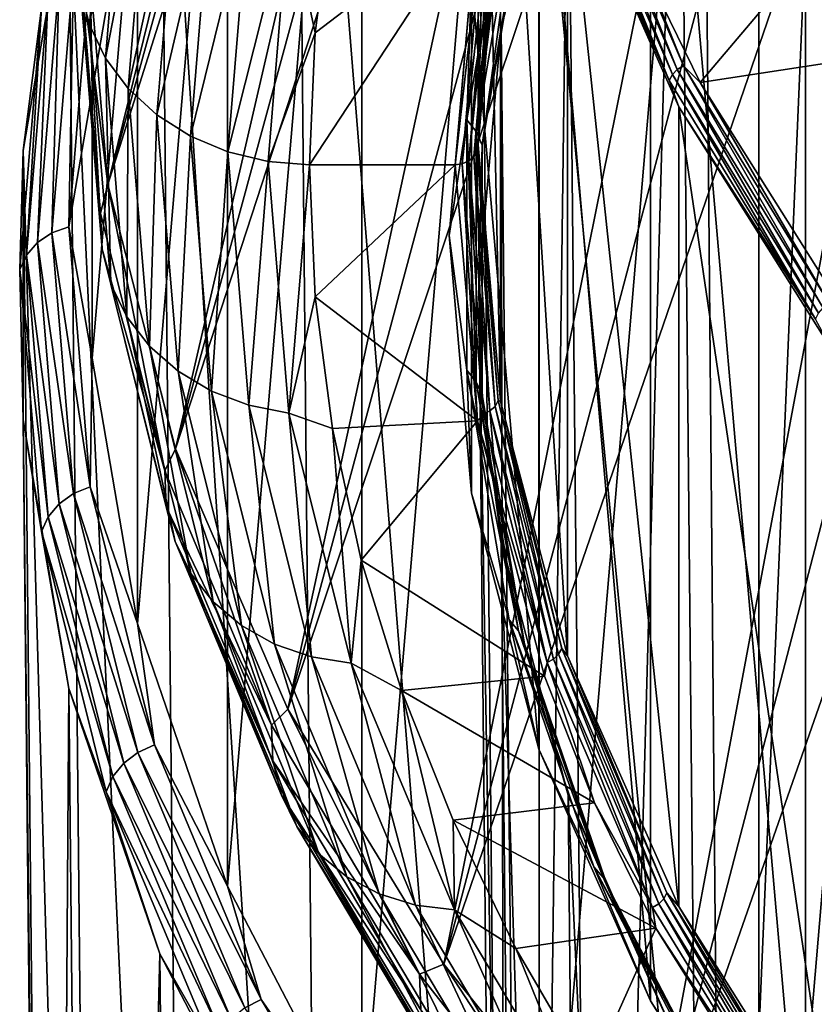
# Model space of a CAD drawing. Header units: metres. Extents: x -109 to 109, y -78 to 121.
# Tile 593 of 656: x -27.49 to -24.04, y -44.95 to -40.68. Entities that reach past the tile are written whole.
import ezdxf

# ---------------------------------------------------------------- set-up
doc = ezdxf.new("R2010")
doc.units = ezdxf.units.M
doc.layers.add('solid_508554_SW0001', color=7, linetype='CONTINUOUS')

msp = doc.modelspace()

# ---------------------------------------------------------------- linework, layer by layer
at = {"layer": 'solid_508554_SW0001'}
for points in [[(-22.576853, -41.994938, -72.732979), (-26.353453, -20.411568, -35.349487), (-26.350637, -20.309454, -35.408157)], [(-22.574038, -41.892826, -72.791649), (-26.350637, -20.309454, -35.408157), (-22.610001, -35.679939, -72.791649)], [(-22.576853, -41.994938, -72.732979), (-26.350637, -20.309454, -35.408157), (-22.574038, -41.892826, -72.791649)], [(-26.353453, -20.411568, -35.349487), (-22.575062, -42.096867, -72.67395), (-26.351662, -20.513498, -35.290455)], [(-22.576853, -41.994938, -72.732979), (-22.575062, -42.096867, -72.67395), (-26.353453, -20.411568, -35.349487)], [(-26.241007, -23.263319, -33.691666), (-26.351662, -20.513498, -35.290455), (-22.575062, -42.096867, -72.67395)], [(-25.667202, -26.440699, -39.501289), (-26.241007, -23.263319, -33.691666), (-22.575062, -42.096867, -72.67395)], [(-25.2925, -28.486786, -43.331696), (-25.667202, -26.440699, -39.501289), (-22.575062, -42.096867, -72.67395)], [(-25.096163, -29.549688, -45.350449), (-25.2925, -28.486786, -43.331696), (-22.575062, -42.096867, -72.67395)], [(-24.528063, -32.589108, -51.237652), (-25.096163, -29.549688, -45.350449), (-22.575062, -42.096867, -72.67395)], [(-24.35491, -33.504711, -53.04575), (-24.528063, -32.589108, -51.237652), (-22.575062, -42.096867, -72.67395)], [(-23.962873, -35.558865, -57.163509), (-24.35491, -33.504711, -53.04575), (-22.575062, -42.096867, -72.67395)], [(-25.210081, -33.690063, 18.179995), (-27.105703, -41.394638, 21.235275), (-27.203705, -40.241123, 23.233223)], [(-25.210081, -33.690063, 18.179995), (-25.138075, -34.239361, 17.228579), (-27.105703, -41.394638, 21.235275)], [(-25.138075, -34.239361, 17.228579), (-25.018217, -34.786568, 16.280788), (-27.105703, -41.394638, 21.235275)], [(-24.284567, -47.692059, 13.394929), (-24.284563, -35.446373, 34.60508), (-23.158434, -34.438587, 36.35062)], [(-23.15844, -48.699848, 11.649385), (-24.284567, -47.692059, 13.394929), (-23.158434, -34.438587, 36.35062)], [(-23.414797, -34.622757, 36.636864), (-24.553099, -35.641582, 34.872204), (-23.310324, -46.832047, 43.61158)], [(-25.018217, -34.786568, 16.280788), (-26.812405, -42.539845, 19.25172), (-27.105703, -41.394638, 21.235275)], [(-25.018217, -34.786568, 16.280788), (-24.850735, -35.330643, 15.338428), (-26.812405, -42.539845, 19.25172)], [(-24.850735, -35.330643, 15.338428), (-24.63595, -35.870544, 14.403291), (-26.812405, -42.539845, 19.25172)], [(-25.235685, -46.640144, 15.216901), (-25.235682, -36.498291, 32.783104), (-24.284563, -35.446373, 34.60508)], [(-24.284567, -47.692059, 13.394929), (-25.235685, -46.640144, 15.216901), (-24.284563, -35.446373, 34.60508)], [(-24.553099, -35.641582, 34.872204), (-25.514496, -36.705006, 33.0303), (-24.443541, -47.846325, 41.854801)], [(-24.553099, -35.641582, 34.872204), (-24.443541, -47.846325, 41.854801), (-23.310324, -46.832047, 43.61158)], [(-24.63595, -35.870544, 14.403291), (-26.325924, -43.668488, 17.296852), (-26.812405, -42.539845, 19.25172)], [(-24.63595, -35.870544, 14.403291), (-24.374268, -36.405247, 13.477158), (-26.325924, -43.668488, 17.296852)], [(-23.225332, -47.030678, 14.647583), (-23.225332, -36.20052, 33.405972), (-24.08087, -37.233242, 31.617239)], [(-24.374268, -36.405247, 13.477158), (-24.066187, -36.933735, 12.561791), (-26.325924, -43.668488, 17.296852)], [(-26.00494, -45.551682, 17.102173), (-26.004938, -37.586754, 30.897835), (-25.235682, -36.498291, 32.783104)], [(-25.235685, -46.640144, 15.216901), (-26.00494, -45.551682, 17.102173), (-25.235682, -36.498291, 32.783104)], [(-25.402964, -36.647469, 23.724722), (-25.5, -41.222809, 23.799999), (-25.5, -37.758709, 21.799999)], [(-25.402964, -36.647469, 23.724722), (-25.402964, -40.111572, 25.724722), (-25.5, -41.222809, 23.799999)], [(-25.514496, -36.705006, 33.0303), (-26.292059, -37.805367, 31.124424), (-25.40064, -48.904999, 40.021122)], [(-25.514496, -36.705006, 33.0303), (-25.40064, -48.904999, 40.021122), (-24.443541, -47.846325, 41.854801)], [(-24.066187, -36.933735, 12.561791), (-25.649763, -44.772438, 15.384755), (-26.325924, -43.668488, 17.296852)], [(-24.066187, -36.933735, 12.561791), (-23.712296, -37.454998, 11.658934), (-25.649763, -44.772438, 15.384755)], [(-24.08087, -45.997955, 16.436314), (-24.08087, -37.233242, 31.617239), (-24.753134, -38.29932, 29.770742)], [(-23.225332, -47.030678, 14.647583), (-24.08087, -37.233242, 31.617239), (-24.08087, -45.997955, 16.436314)], [(-23.712296, -37.454998, 11.658934), (-23.313267, -37.968048, 10.770304), (-25.649763, -44.772438, 15.384755)], [(-24.512671, -50.453339, 36.713486), (-24.628601, -38.527149, 29.863783), (-23.959721, -37.466442, 31.700979)], [(-23.846941, -49.397625, 38.542034), (-24.512671, -50.453339, 36.713486), (-23.959721, -37.466442, 31.700979)], [(-26.586786, -44.434517, 19.037157), (-26.586784, -38.703918, 28.962849), (-26.004938, -37.586754, 30.897835)], [(-26.00494, -45.551682, 17.102173), (-26.586786, -44.434517, 19.037157), (-26.004938, -37.586754, 30.897835)], [(-25.5, -37.758709, 21.799999), (-25.5, -41.222809, 23.799999), (-25.402964, -42.334049, 21.875278)], [(-25.402964, -38.869946, 19.875278), (-25.5, -37.758709, 21.799999), (-25.402964, -42.334049, 21.875278)], [(-26.292059, -37.805367, 31.124424), (-26.880186, -38.934731, 29.168304), (-26.174732, -50.000446, 38.123753)], [(-26.292059, -37.805367, 31.124424), (-26.174732, -50.000446, 38.123753), (-25.40064, -48.904999, 40.021122)], [(-23.313267, -37.968048, 10.770304), (-24.788795, -45.843739, 13.529207), (-25.649763, -44.772438, 15.384755)], [(-23.313267, -37.968048, 10.770304), (-22.869862, -38.471909, 9.897593), (-24.788795, -45.843739, 13.529207)], [(-24.753134, -44.931877, 18.282812), (-24.753134, -38.29932, 29.770742), (-25.237007, -39.390629, 27.880535)], [(-24.08087, -45.997955, 16.436314), (-24.753134, -38.29932, 29.770742), (-24.753134, -44.931877, 18.282812)], [(-22.869862, -38.471909, 9.897593), (-22.382919, -38.965618, 9.042463), (-24.788795, -45.843739, 13.529207)], [(-24.991844, -51.534046, 34.841648), (-25.110041, -39.612968, 27.983089), (-24.628601, -38.527149, 29.863783)], [(-24.512671, -50.453339, 36.713486), (-24.991844, -51.534046, 34.841648), (-24.628601, -38.527149, 29.863783)], [(-26.97703, -43.2967, 21.007914), (-26.97703, -39.841732, 26.992094), (-26.586784, -38.703918, 28.962849)], [(-26.586786, -44.434517, 19.037157), (-26.97703, -43.2967, 21.007914), (-26.586784, -38.703918, 28.962849)], [(-25.402964, -38.869946, 19.875278), (-25.402964, -42.334049, 21.875278), (-25.112595, -43.436832, 19.965199)], [(-25.112595, -39.972729, 17.965202), (-25.402964, -38.869946, 19.875278), (-25.112595, -43.436832, 19.965199)], [(-26.880186, -38.934731, 29.168304), (-27.274643, -40.084965, 27.176039), (-26.760235, -51.124771, 36.176361)], [(-26.880186, -38.934731, 29.168304), (-26.760235, -51.124771, 36.176361), (-26.174732, -50.000446, 38.123753)], [(-22.382919, -38.965618, 9.042463), (-23.749224, -46.874672, 11.743577), (-24.788795, -45.843739, 13.529207)], [(-25.237007, -43.840565, 20.173019), (-25.237007, -39.390629, 27.880535), (-25.528811, -40.498871, 25.961008)], [(-24.753134, -44.931877, 18.282812), (-25.237007, -39.390629, 27.880535), (-25.237007, -43.840565, 20.173019)], [(-27.092314, -39.5811, 25.444384), (-27.223644, -40.550766, 23.411995), (-27.185165, -40.703568, 23.500216)], [(-27.092314, -39.5811, 25.444384), (-27.185165, -40.703568, 23.500216), (-27.022966, -39.728291, 25.52273)], [(-25.280813, -52.631519, 32.940769), (-25.400379, -40.715637, 26.073214), (-25.110041, -39.612968, 27.983089)], [(-25.299946, -40.145473, 26.918982), (-25.110041, -39.612968, 27.983089), (-25.400379, -40.715637, 26.073214)], [(-24.991844, -51.534046, 34.841648), (-25.280813, -52.631519, 32.940769), (-25.110041, -39.612968, 27.983089)], [(-27.022966, -39.728291, 25.52273), (-27.185165, -40.703568, 23.500216), (-27.11558, -40.847881, 23.583536)], [(-27.022966, -39.728291, 25.52273), (-27.11558, -40.847881, 23.583536), (-26.924883, -39.86348, 25.591396)], [(-23.495256, -39.721214, 18.20084), (-24.800812, -40.414356, 17.000284), (-24.537683, -40.953186, 16.067001)], [(-23.054834, -40.725674, 16.461063), (-23.495256, -39.721214, 18.20084), (-24.537683, -40.953186, 16.067001)], [(-27.181974, -40.45192, 25.95573), (-26.97703, -39.841732, 26.992094), (-27.172859, -40.992001, 24.999769)], [(-27.172859, -42.146431, 23.000237), (-27.172859, -40.992001, 24.999769), (-26.97703, -39.841732, 26.992094)], [(-26.97703, -43.2967, 21.007914), (-27.172859, -42.146431, 23.000237), (-26.97703, -39.841732, 26.992094)], [(-25.092527, -39.839886, 18.033417), (-25.114365, -39.860928, 18.041241), (-24.658689, -40.918095, 16.210175)], [(-25.065014, -39.825233, 18.030405), (-25.092527, -39.839886, 18.033417), (-24.637249, -40.896133, 16.203943)], [(-24.637249, -40.896133, 16.203943), (-25.092527, -39.839886, 18.033417), (-24.658689, -40.918095, 16.210175)], [(-24.610235, -40.880322, 16.202936), (-25.016571, -39.870468, 17.942322), (-25.065014, -39.825233, 18.030405)], [(-24.610235, -40.880322, 16.202936), (-25.065014, -39.825233, 18.030405), (-24.637249, -40.896133, 16.203943)], [(-26.924883, -39.86348, 25.591396), (-27.11558, -40.847881, 23.583536), (-27.01716, -40.979008, 23.659241)], [(-26.924883, -39.86348, 25.591396), (-27.01716, -40.979008, 23.659241), (-26.80126, -39.982258, 25.648144)], [(-25.114365, -39.860928, 18.041241), (-25.128382, -39.886292, 18.05311), (-24.672453, -40.94405, 16.221022)], [(-24.658689, -40.918095, 16.210175), (-25.114365, -39.860928, 18.041241), (-24.672453, -40.94405, 16.221022)], [(-24.610235, -40.880322, 16.202936), (-24.800812, -40.414356, 17.000284), (-25.016571, -39.870468, 17.942322)], [(-24.672453, -40.94405, 16.221022), (-25.128382, -39.886292, 18.05311), (-25.112595, -39.972729, 17.965202)], [(-26.80126, -39.982258, 25.648144), (-27.01716, -40.979008, 23.659241), (-26.893112, -41.092667, 23.724861)], [(-26.80126, -39.982258, 25.648144), (-26.893112, -41.092667, 23.724861), (-26.65613, -40.080753, 25.691126)], [(-25.112595, -39.972729, 17.965202), (-25.112595, -43.436832, 19.965199), (-24.631102, -44.522766, 18.084309)], [(-24.631104, -41.058662, 16.084312), (-25.112595, -39.972729, 17.965202), (-24.631102, -44.522766, 18.084309)], [(-24.672453, -40.94405, 16.221022), (-25.112595, -39.972729, 17.965202), (-24.631104, -41.058662, 16.084312)], [(-25.365847, -40.032497, 26.863499), (-25.549934, -41.113934, 24.990393), (-25.528811, -40.498871, 25.961008)], [(-25.509211, -41.165726, 25.018295), (-25.549934, -41.113934, 24.990393), (-25.365847, -40.032497, 26.863499)], [(-25.325417, -40.08601, 26.888416), (-25.509211, -41.165726, 25.018295), (-25.365847, -40.032497, 26.863499)], [(-27.274643, -40.084965, 27.176039), (-27.472584, -41.247784, 25.16198), (-27.152929, -52.269871, 34.192993)], [(-27.393822, -40.628651, 26.078037), (-27.472584, -41.247784, 25.16198), (-27.274643, -40.084965, 27.176039)], [(-27.274643, -40.084965, 27.176039), (-27.152929, -52.269871, 34.192993), (-26.760235, -51.124771, 36.176361)], [(-26.65613, -40.080753, 25.691126), (-26.893112, -41.092667, 23.724861), (-26.747486, -41.18515, 23.778257)], [(-26.65613, -40.080753, 25.691126), (-26.747486, -41.18515, 23.778257), (-26.494225, -40.155754, 25.718935)], [(-25.483557, -41.224102, 25.050743), (-25.509211, -41.165726, 25.018295), (-25.325417, -40.08601, 26.888416)], [(-25.299946, -40.145473, 26.918982), (-25.483557, -41.224102, 25.050743), (-25.325417, -40.08601, 26.888416)], [(-25.504894, -41.249573, 23.815451), (-25.5, -41.222809, 23.799999), (-25.402964, -40.111572, 25.724722)], [(-25.504894, -41.249573, 23.815451), (-25.402964, -40.111572, 25.724722), (-25.413013, -40.168087, 25.688635)], [(-26.494225, -40.155754, 25.718935), (-26.747486, -41.18515, 23.778257), (-26.585026, -41.253441, 23.817686)], [(-26.494225, -40.155754, 25.718935), (-26.585026, -41.253441, 23.817686), (-26.320826, -40.204815, 25.730669)], [(-26.320826, -40.204815, 25.730669), (-26.206429, -40.737698, 24.840237), (-26.131577, -40.1665, 25.82958)], [(-25.503635, -40.199837, 25.771839), (-26.131577, -40.1665, 25.82958), (-26.206429, -40.737698, 24.840237)], [(-25.413013, -40.168087, 25.688635), (-25.427183, -40.19165, 25.70363), (-25.519117, -41.273735, 23.829401)], [(-25.504894, -41.249573, 23.815451), (-25.413013, -40.168087, 25.688635), (-25.519117, -41.273735, 23.829401)], [(-25.299946, -40.145473, 26.918982), (-25.400379, -40.715637, 26.073214), (-25.483557, -41.224102, 25.050743)], [(-26.320826, -40.204815, 25.730669), (-26.585026, -41.253441, 23.817686), (-26.411034, -41.295319, 23.841864)], [(-26.320826, -40.204815, 25.730669), (-26.411034, -41.295319, 23.841864), (-26.206429, -40.737698, 24.840237)], [(-25.503635, -40.199837, 25.771839), (-26.206429, -40.737698, 24.840237), (-26.231361, -41.30941, 23.85)], [(-25.6, -41.30941, 23.85), (-25.503635, -40.199837, 25.771839), (-26.231361, -41.30941, 23.85)], [(-25.477076, -40.220989, 25.725473), (-25.503635, -40.199837, 25.771839), (-25.6, -41.30941, 23.85)], [(-25.569187, -41.305199, 23.847567), (-25.477076, -40.220989, 25.725473), (-25.6, -41.30941, 23.85)], [(-25.449259, -40.209877, 25.716324), (-25.477076, -40.220989, 25.725473), (-25.569187, -41.305199, 23.847567)], [(-25.541273, -41.292904, 23.840469), (-25.449259, -40.209877, 25.716324), (-25.569187, -41.305199, 23.847567)], [(-25.427183, -40.19165, 25.70363), (-25.449259, -40.209877, 25.716324), (-25.541273, -41.292904, 23.840469)], [(-25.519117, -41.273735, 23.829401), (-25.427183, -40.19165, 25.70363), (-25.541273, -41.292904, 23.840469)], [(-27.229765, -40.394463, 23.321754), (-27.203705, -40.241123, 23.233223), (-27.105703, -41.394638, 21.235275)], [(-27.229765, -40.394463, 23.321754), (-27.105703, -41.394638, 21.235275), (-27.136761, -41.518768, 21.374395)], [(-27.229765, -40.394463, 23.321754), (-27.136761, -41.518768, 21.374395), (-27.223644, -40.550766, 23.411995)], [(-24.610235, -40.880322, 16.202936), (-24.537683, -40.953186, 16.067001), (-24.800812, -40.414356, 17.000284)], [(-27.254513, -40.475117, 25.976065), (-27.347921, -41.604301, 24.020256), (-27.316694, -40.514259, 26.004612)], [(-27.275133, -41.578098, 24.005127), (-27.347921, -41.604301, 24.020256), (-27.254513, -40.475117, 25.976065)], [(-27.181974, -40.45192, 25.95573), (-27.172859, -40.992001, 24.999769), (-27.275133, -41.578098, 24.005127)], [(-27.181974, -40.45192, 25.95573), (-27.275133, -41.578098, 24.005127), (-27.254513, -40.475117, 25.976065)], [(-27.316694, -40.514259, 26.004612), (-27.410315, -41.646023, 24.044342), (-27.364223, -40.566643, 26.039404)], [(-27.347921, -41.604301, 24.020256), (-27.410315, -41.646023, 24.044342), (-27.316694, -40.514259, 26.004612)], [(-25.528811, -42.732327, 22.092545), (-25.528811, -40.498871, 25.961008), (-25.626326, -41.615597, 24.026777)], [(-25.549934, -41.113934, 24.990393), (-25.626326, -41.615597, 24.026777), (-25.528811, -40.498871, 25.961008)], [(-25.237007, -43.840565, 20.173019), (-25.528811, -40.498871, 25.961008), (-25.528811, -42.732327, 22.092545)], [(-27.364223, -40.566643, 26.039404), (-27.458008, -41.700375, 24.075724), (-27.393822, -40.628651, 26.078037)], [(-27.410315, -41.646023, 24.044342), (-27.458008, -41.700375, 24.075724), (-27.364223, -40.566643, 26.039404)], [(-27.223644, -40.550766, 23.411995), (-27.130663, -41.67482, 21.465075), (-27.185165, -40.703568, 23.500216)], [(-27.136761, -41.518768, 21.374395), (-27.130663, -41.67482, 21.465075), (-27.223644, -40.550766, 23.411995)], [(-27.393822, -40.628651, 26.078037), (-27.487705, -41.763611, 24.112232), (-27.472584, -41.247784, 25.16198)], [(-27.458008, -41.700375, 24.075724), (-27.487705, -41.763611, 24.112232), (-27.393822, -40.628651, 26.078037)], [(-27.185165, -40.703568, 23.500216), (-27.092314, -41.826035, 21.556046), (-27.11558, -40.847881, 23.583536)], [(-27.130663, -41.67482, 21.465075), (-27.092314, -41.826035, 21.556046), (-27.185165, -40.703568, 23.500216)], [(-26.411034, -41.295319, 23.841864), (-26.231361, -41.30941, 23.85), (-26.206429, -40.737698, 24.840237)], [(-25.377382, -53.737411, 31.025307), (-25.497404, -41.826759, 24.148691), (-25.400379, -40.715637, 26.073214)], [(-25.483557, -41.224102, 25.050743), (-25.400379, -40.715637, 26.073214), (-25.497404, -41.826759, 24.148691)], [(-25.280813, -52.631519, 32.940769), (-25.377382, -53.737411, 31.025307), (-25.400379, -40.715637, 26.073214)], [(-23.054834, -40.725674, 16.461063), (-24.537683, -40.953186, 16.067001), (-23.872026, -42.010487, 14.2357)], [(-27.11558, -40.847881, 23.583536), (-27.022966, -41.967476, 21.644344), (-27.01716, -40.979008, 23.659241)], [(-27.092314, -41.826035, 21.556046), (-27.022966, -41.967476, 21.644344), (-27.11558, -40.847881, 23.583536)], [(-24.637249, -40.896133, 16.203943), (-24.658689, -40.918095, 16.210175), (-24.025351, -41.952129, 14.419171)], [(-24.610235, -40.880322, 16.202936), (-24.637249, -40.896133, 16.203943), (-24.004459, -41.929272, 14.414496)], [(-24.004459, -41.929272, 14.414496), (-24.637249, -40.896133, 16.203943), (-24.025351, -41.952129, 14.419171)], [(-23.97814, -41.912327, 14.415452), (-24.537683, -40.953186, 16.067001), (-24.610235, -40.880322, 16.202936)], [(-23.97814, -41.912327, 14.415452), (-24.610235, -40.880322, 16.202936), (-24.004459, -41.929272, 14.414496)], [(-24.658689, -40.918095, 16.210175), (-24.672453, -40.94405, 16.221022), (-24.038759, -41.978664, 14.429019)], [(-24.038759, -41.978664, 14.429019), (-24.672453, -40.94405, 16.221022), (-24.631104, -41.058662, 16.084312)], [(-24.025351, -41.952129, 14.419171), (-24.658689, -40.918095, 16.210175), (-24.038759, -41.978664, 14.429019)], [(-27.275133, -41.578098, 24.005127), (-27.172859, -40.992001, 24.999769), (-27.172859, -42.146431, 23.000237)], [(-27.022966, -41.967476, 21.644344), (-26.924883, -42.09454, 21.727087), (-27.01716, -40.979008, 23.659241)], [(-27.01716, -40.979008, 23.659241), (-26.924883, -42.09454, 21.727087), (-26.893112, -41.092667, 23.724861)], [(-23.97814, -41.912327, 14.415452), (-23.872026, -42.010487, 14.2357), (-24.537683, -40.953186, 16.067001)], [(-24.631104, -41.058662, 16.084312), (-24.631102, -44.522766, 18.084309), (-23.962152, -45.583576, 16.246927)], [(-23.962154, -42.119473, 14.24693), (-24.631104, -41.058662, 16.084312), (-23.962152, -45.583576, 16.246927)], [(-24.038759, -41.978664, 14.429019), (-24.631104, -41.058662, 16.084312), (-23.962154, -42.119473, 14.24693)], [(-26.924883, -42.09454, 21.727087), (-26.80126, -42.203075, 21.801579), (-26.893112, -41.092667, 23.724861)], [(-26.893112, -41.092667, 23.724861), (-26.80126, -42.203075, 21.801579), (-26.747486, -41.18515, 23.778257)], [(-25.549934, -41.113934, 24.990393), (-25.549934, -42.199284, 23.110516), (-25.626326, -41.615597, 24.026777)], [(-25.509211, -42.24934, 23.141415), (-25.549934, -42.199284, 23.110516), (-25.549934, -41.113934, 24.990393)], [(-25.509211, -41.165726, 25.018295), (-25.509211, -42.24934, 23.141415), (-25.549934, -41.113934, 24.990393)], [(-26.80126, -42.203075, 21.801579), (-26.65613, -42.289543, 21.865389), (-26.747486, -41.18515, 23.778257)], [(-26.747486, -41.18515, 23.778257), (-26.65613, -42.289543, 21.865389), (-26.585026, -41.253441, 23.817686)], [(-25.483557, -42.306629, 23.175749), (-25.509211, -42.24934, 23.141415), (-25.509211, -41.165726, 25.018295)], [(-25.483557, -41.224102, 25.050743), (-25.483557, -42.306629, 23.175749), (-25.509211, -41.165726, 25.018295)], [(-27.487705, -41.763611, 24.112232), (-27.472584, -42.414806, 23.140638), (-27.472584, -41.247784, 25.16198)], [(-27.472584, -41.247784, 25.16198), (-27.349985, -53.427494, 32.187927), (-27.152929, -52.269871, 34.192993)], [(-27.472584, -41.247784, 25.16198), (-27.472584, -42.414806, 23.140638), (-27.349985, -53.427494, 32.187927)], [(-25.427183, -42.35582, 21.955173), (-25.504894, -41.249573, 23.815451), (-25.519117, -41.273735, 23.829401)], [(-25.413013, -42.331055, 21.942266), (-25.5, -41.222809, 23.799999), (-25.504894, -41.249573, 23.815451)], [(-25.413013, -42.331055, 21.942266), (-25.504894, -41.249573, 23.815451), (-25.427183, -42.35582, 21.955173)], [(-25.413013, -42.331055, 21.942266), (-25.402964, -42.334049, 21.875278), (-25.5, -41.222809, 23.799999)], [(-25.483557, -41.224102, 25.050743), (-25.497404, -41.826759, 24.148691), (-25.483557, -42.306629, 23.175749)], [(-26.65613, -42.289543, 21.865389), (-26.494225, -42.351131, 21.916437), (-26.585026, -41.253441, 23.817686)], [(-26.585026, -41.253441, 23.817686), (-26.494225, -42.351131, 21.916437), (-26.411034, -41.295319, 23.841864)], [(-25.449259, -42.375931, 21.964615), (-25.519117, -41.273735, 23.829401), (-25.541273, -41.292904, 23.840469)], [(-25.427183, -42.35582, 21.955173), (-25.519117, -41.273735, 23.829401), (-25.449259, -42.375931, 21.964615)], [(-26.494225, -42.351131, 21.916437), (-26.320826, -42.385822, 21.953056), (-26.411034, -41.295319, 23.841864)], [(-26.411034, -41.295319, 23.841864), (-26.320826, -42.385822, 21.953056), (-26.231361, -41.30941, 23.85)], [(-26.320826, -42.385822, 21.953056), (-26.20643, -41.881111, 22.859787), (-26.231361, -41.30941, 23.85)], [(-25.6, -41.30941, 23.85), (-26.231361, -41.30941, 23.85), (-26.20643, -41.881111, 22.859787)], [(-25.503639, -42.418972, 21.928186), (-25.6, -41.30941, 23.85), (-26.20643, -41.881111, 22.859787)], [(-25.569187, -41.305199, 23.847567), (-25.6, -41.30941, 23.85), (-25.503639, -42.418972, 21.928186)], [(-25.477076, -42.389408, 21.969662), (-25.541273, -41.292904, 23.840469), (-25.569187, -41.305199, 23.847567)], [(-25.477076, -42.389408, 21.969662), (-25.569187, -41.305199, 23.847567), (-25.503639, -42.418972, 21.928186)], [(-25.449259, -42.375931, 21.964615), (-25.541273, -41.292904, 23.840469), (-25.477076, -42.389408, 21.969662)], [(-27.136761, -41.518768, 21.374395), (-27.105703, -41.394638, 21.235275), (-26.858385, -42.635399, 19.440338)], [(-26.858385, -42.635399, 19.440338), (-27.105703, -41.394638, 21.235275), (-26.812405, -42.539845, 19.25172)], [(-27.136761, -41.518768, 21.374395), (-26.858385, -42.635399, 19.440338), (-27.130663, -41.67482, 21.465075)], [(-27.275133, -41.578098, 24.005127), (-27.181974, -42.704281, 22.054523), (-27.347921, -41.604301, 24.020256)], [(-27.275133, -41.578098, 24.005127), (-27.172859, -42.146431, 23.000237), (-27.181974, -42.704281, 22.054523)], [(-27.347921, -41.604301, 24.020256), (-27.254513, -42.73349, 22.064447), (-27.410315, -41.646023, 24.044342)], [(-27.181974, -42.704281, 22.054523), (-27.254513, -42.73349, 22.064447), (-27.347921, -41.604301, 24.020256)], [(-25.549934, -42.199284, 23.110516), (-25.528811, -42.732327, 22.092545), (-25.626326, -41.615597, 24.026777)], [(-27.410315, -41.646023, 24.044342), (-27.316694, -42.777786, 22.08407), (-27.458008, -41.700375, 24.075724)], [(-27.254513, -42.73349, 22.064447), (-27.316694, -42.777786, 22.08407), (-27.410315, -41.646023, 24.044342)], [(-27.130663, -41.67482, 21.465075), (-26.85235, -42.791199, 19.531452), (-27.092314, -41.826035, 21.556046)], [(-26.858385, -42.635399, 19.440338), (-26.85235, -42.791199, 19.531452), (-27.130663, -41.67482, 21.465075)], [(-27.458008, -41.700375, 24.075724), (-27.364223, -42.834106, 22.112041), (-27.487705, -41.763611, 24.112232)], [(-27.316694, -42.777786, 22.08407), (-27.364223, -42.834106, 22.112041), (-27.458008, -41.700375, 24.075724)], [(-27.487705, -41.763611, 24.112232), (-27.393822, -42.898567, 22.146427), (-27.472584, -42.414806, 23.140638)], [(-27.364223, -42.834106, 22.112041), (-27.393822, -42.898567, 22.146427), (-27.487705, -41.763611, 24.112232)], [(-27.092314, -41.826035, 21.556046), (-26.814394, -42.940834, 19.625158), (-27.022966, -41.967476, 21.644344)], [(-26.85235, -42.791199, 19.531452), (-26.814394, -42.940834, 19.625158), (-27.092314, -41.826035, 21.556046)], [(-25.280813, -54.843304, 29.109848), (-25.400379, -42.937881, 22.224169), (-25.497404, -41.826759, 24.148691)], [(-25.483557, -42.306629, 23.175749), (-25.497404, -41.826759, 24.148691), (-25.400379, -42.937881, 22.224169)], [(-25.377382, -53.737411, 31.025307), (-25.280813, -54.843304, 29.109848), (-25.497404, -41.826759, 24.148691)], [(-26.320826, -42.385822, 21.953056), (-26.13158, -42.452301, 21.870455), (-26.20643, -41.881111, 22.859787)], [(-25.503639, -42.418972, 21.928186), (-26.20643, -41.881111, 22.859787), (-26.13158, -42.452301, 21.870455)], [(-27.022966, -41.967476, 21.644344), (-26.74576, -43.079422, 19.718397), (-26.924883, -42.09454, 21.727087)], [(-26.814394, -42.940834, 19.625158), (-26.74576, -43.079422, 19.718397), (-27.022966, -41.967476, 21.644344)], [(-26.924883, -42.09454, 21.727087), (-26.648682, -43.202446, 19.808132), (-26.80126, -42.203075, 21.801579)], [(-26.74576, -43.079422, 19.718397), (-26.648682, -43.202446, 19.808132), (-26.924883, -42.09454, 21.727087)], [(-27.181974, -42.704281, 22.054523), (-27.172859, -42.146431, 23.000237), (-26.97703, -43.2967, 21.007914)], [(-26.80126, -42.203075, 21.801579), (-26.526325, -43.305897, 19.891434), (-26.65613, -42.289543, 21.865389)], [(-26.648682, -43.202446, 19.808132), (-26.526325, -43.305897, 19.891434), (-26.80126, -42.203075, 21.801579)], [(-25.549934, -42.199284, 23.110516), (-25.365847, -43.28072, 21.23741), (-25.528811, -42.732327, 22.092545)], [(-25.325417, -43.329056, 21.271296), (-25.365847, -43.28072, 21.23741), (-25.549934, -42.199284, 23.110516)], [(-25.509211, -42.24934, 23.141415), (-25.325417, -43.329056, 21.271296), (-25.549934, -42.199284, 23.110516)], [(-25.299946, -43.385258, 21.30751), (-25.325417, -43.329056, 21.271296), (-25.509211, -42.24934, 23.141415)], [(-25.483557, -42.306629, 23.175749), (-25.299946, -43.385258, 21.30751), (-25.509211, -42.24934, 23.141415)], [(-26.65613, -42.289543, 21.865389), (-26.382685, -43.386395, 19.965588), (-26.494225, -42.351131, 21.916437)], [(-26.526325, -43.305897, 19.891434), (-26.382685, -43.386395, 19.965588), (-26.65613, -42.289543, 21.865389)], [(-25.483557, -42.306629, 23.175749), (-25.400379, -42.937881, 22.224169), (-25.299946, -43.385258, 21.30751)], [(-26.494225, -42.351131, 21.916437), (-26.222441, -43.441319, 20.028173), (-26.320826, -42.385822, 21.953056)], [(-26.382685, -43.386395, 19.965588), (-26.222441, -43.441319, 20.028173), (-26.494225, -42.351131, 21.916437)], [(-25.427183, -42.35582, 21.955173), (-25.449259, -42.375931, 21.964615), (-25.173883, -43.451153, 20.102274)], [(-25.413013, -42.331055, 21.942266), (-25.427183, -42.35582, 21.955173), (-25.152048, -43.430111, 20.09445)], [(-25.152048, -43.430111, 20.09445), (-25.427183, -42.35582, 21.955173), (-25.173883, -43.451153, 20.102274)], [(-25.138029, -43.404743, 20.082581), (-25.402964, -42.334049, 21.875278), (-25.413013, -42.331055, 21.942266)], [(-25.138029, -43.404743, 20.082581), (-25.413013, -42.331055, 21.942266), (-25.152048, -43.430111, 20.09445)], [(-25.138029, -43.404743, 20.082581), (-25.112595, -43.436832, 19.965199), (-25.402964, -42.334049, 21.875278)], [(-26.320826, -42.385822, 21.953056), (-26.050821, -43.468876, 20.077152), (-26.13158, -42.452301, 21.870455)], [(-26.222441, -43.441319, 20.028173), (-26.050821, -43.468876, 20.077152), (-26.320826, -42.385822, 21.953056)], [(-25.201399, -43.465805, 20.105286), (-25.477076, -42.389408, 21.969662), (-25.503639, -42.418972, 21.928186)], [(-25.449259, -42.375931, 21.964615), (-25.477076, -42.389408, 21.969662), (-25.201399, -43.465805, 20.105286)], [(-25.173883, -43.451153, 20.102274), (-25.449259, -42.375931, 21.964615), (-25.201399, -43.465805, 20.105286)], [(-27.472584, -42.414806, 23.140638), (-27.349985, -54.58931, 30.175604), (-27.349985, -53.427494, 32.187927)], [(-27.472584, -42.414806, 23.140638), (-27.274643, -43.577621, 21.126579), (-27.349985, -54.58931, 30.175604)], [(-27.393822, -42.898567, 22.146427), (-27.274643, -43.577621, 21.126579), (-27.472584, -42.414806, 23.140638)], [(-25.503639, -42.418972, 21.928186), (-26.13158, -42.452301, 21.870455), (-26.006893, -43.021557, 20.884476)], [(-25.213589, -43.524982, 20.01252), (-25.503639, -42.418972, 21.928186), (-26.006893, -43.021557, 20.884476)], [(-25.201399, -43.465805, 20.105286), (-25.503639, -42.418972, 21.928186), (-25.213589, -43.524982, 20.01252)], [(-26.050821, -43.468876, 20.077152), (-26.006893, -43.021557, 20.884476), (-26.13158, -42.452301, 21.870455)], [(-26.858385, -42.635399, 19.440338), (-26.812405, -42.539845, 19.25172), (-26.396542, -43.736717, 17.532797)], [(-26.396542, -43.736717, 17.532797), (-26.812405, -42.539845, 19.25172), (-26.325924, -43.668488, 17.296852)], [(-26.858385, -42.635399, 19.440338), (-26.396542, -43.736717, 17.532797), (-26.85235, -42.791199, 19.531452)], [(-27.254513, -42.73349, 22.064447), (-26.97493, -43.854961, 20.121998), (-27.316694, -42.777786, 22.08407)], [(-27.181974, -42.704281, 22.054523), (-26.903135, -43.822769, 20.117245), (-27.254513, -42.73349, 22.064447)], [(-26.903135, -43.822769, 20.117245), (-26.97493, -43.854961, 20.121998), (-27.254513, -42.73349, 22.064447)], [(-27.181974, -42.704281, 22.054523), (-26.97703, -43.2967, 21.007914), (-26.903135, -43.822769, 20.117245)], [(-25.365847, -43.28072, 21.23741), (-25.237007, -43.840565, 20.173019), (-25.528811, -42.732327, 22.092545)], [(-27.316694, -42.777786, 22.08407), (-27.036474, -43.901817, 20.13719), (-27.364223, -42.834106, 22.112041)], [(-26.97493, -43.854961, 20.121998), (-27.036474, -43.901817, 20.13719), (-27.316694, -42.777786, 22.08407)], [(-26.85235, -42.791199, 19.531452), (-26.390608, -43.892269, 17.624338), (-26.814394, -42.940834, 19.625158)], [(-26.396542, -43.736717, 17.532797), (-26.390608, -43.892269, 17.624338), (-26.85235, -42.791199, 19.531452)], [(-27.364223, -42.834106, 22.112041), (-27.083515, -43.960094, 20.161774), (-27.393822, -42.898567, 22.146427)], [(-27.036474, -43.901817, 20.13719), (-27.083515, -43.960094, 20.161774), (-27.364223, -42.834106, 22.112041)], [(-27.393822, -42.898567, 22.146427), (-27.112808, -44.025776, 20.19405), (-27.274643, -43.577621, 21.126579)], [(-27.083515, -43.960094, 20.161774), (-27.112808, -44.025776, 20.19405), (-27.393822, -42.898567, 22.146427)], [(-26.814394, -42.940834, 19.625158), (-26.353306, -44.040348, 17.720739), (-26.74576, -43.079422, 19.718397)], [(-26.390608, -43.892269, 17.624338), (-26.353306, -44.040348, 17.720739), (-26.814394, -42.940834, 19.625158)], [(-24.991844, -55.940777, 27.208967), (-25.110041, -44.04055, 20.314293), (-25.400379, -42.937881, 22.224169)], [(-25.299946, -43.385258, 21.30751), (-25.400379, -42.937881, 22.224169), (-25.110041, -44.04055, 20.314293)], [(-25.280813, -54.843304, 29.109848), (-24.991844, -55.940777, 27.208967), (-25.400379, -42.937881, 22.224169)], [(-26.050821, -43.468876, 20.077152), (-25.832655, -43.587471, 19.904284), (-26.006893, -43.021557, 20.884476)], [(-25.213589, -43.524982, 20.01252), (-26.006893, -43.021557, 20.884476), (-25.832655, -43.587471, 19.904284)], [(-26.74576, -43.079422, 19.718397), (-26.285851, -44.176125, 17.818853), (-26.648682, -43.202446, 19.808132)], [(-26.353306, -44.040348, 17.720739), (-26.285851, -44.176125, 17.818853), (-26.74576, -43.079422, 19.718397)], [(-26.648682, -43.202446, 19.808132), (-26.190441, -44.29517, 17.915483), (-26.526325, -43.305897, 19.891434)], [(-26.285851, -44.176125, 17.818853), (-26.190441, -44.29517, 17.915483), (-26.648682, -43.202446, 19.808132)], [(-26.903135, -43.822769, 20.117245), (-26.97703, -43.2967, 21.007914), (-26.586786, -44.434517, 19.037157)], [(-25.365847, -43.28072, 21.23741), (-24.998997, -44.350456, 19.384573), (-25.237007, -43.840565, 20.173019)], [(-24.959152, -44.397087, 19.42141), (-24.998997, -44.350456, 19.384573), (-25.365847, -43.28072, 21.23741)], [(-25.325417, -43.329056, 21.271296), (-24.959152, -44.397087, 19.42141), (-25.365847, -43.28072, 21.23741)], [(-26.526325, -43.305897, 19.891434), (-26.07019, -44.3936, 18.007475), (-26.382685, -43.386395, 19.965588)], [(-26.190441, -44.29517, 17.915483), (-26.07019, -44.3936, 18.007475), (-26.526325, -43.305897, 19.891434)], [(-24.93405, -44.452217, 19.459486), (-24.959152, -44.397087, 19.42141), (-25.325417, -43.329056, 21.271296)], [(-25.299946, -43.385258, 21.30751), (-24.93405, -44.452217, 19.459486), (-25.325417, -43.329056, 21.271296)], [(-26.382685, -43.386395, 19.965588), (-25.92902, -44.468208, 18.091831), (-26.222441, -43.441319, 20.028173)], [(-26.07019, -44.3936, 18.007475), (-25.92902, -44.468208, 18.091831), (-26.382685, -43.386395, 19.965588)], [(-25.299946, -43.385258, 21.30751), (-25.110041, -44.04055, 20.314293), (-24.93405, -44.452217, 19.459486)], [(-25.138029, -43.404743, 20.082581), (-25.152048, -43.430111, 20.09445), (-24.69569, -44.488865, 18.260635)], [(-24.681927, -44.46291, 18.249788), (-25.112595, -43.436832, 19.965199), (-25.138029, -43.404743, 20.082581)], [(-24.681927, -44.46291, 18.249788), (-25.138029, -43.404743, 20.082581), (-24.69569, -44.488865, 18.260635)], [(-26.222441, -43.441319, 20.028173), (-25.771532, -44.516563, 18.165798), (-26.050821, -43.468876, 20.077152)], [(-25.92902, -44.468208, 18.091831), (-25.771532, -44.516563, 18.165798), (-26.222441, -43.441319, 20.028173)], [(-25.201399, -43.465805, 20.105286), (-25.213589, -43.524982, 20.01252), (-24.99614, -44.073151, 19.063066)], [(-25.173883, -43.451153, 20.102274), (-25.201399, -43.465805, 20.105286), (-24.744146, -44.526634, 18.267874)], [(-24.744146, -44.526634, 18.267874), (-25.201399, -43.465805, 20.105286), (-24.99614, -44.073151, 19.063066)], [(-25.152048, -43.430111, 20.09445), (-25.173883, -43.451153, 20.102274), (-24.717131, -44.510826, 18.266869)], [(-24.717131, -44.510826, 18.266869), (-25.173883, -43.451153, 20.102274), (-24.744146, -44.526634, 18.267874)], [(-24.69569, -44.488865, 18.260635), (-25.152048, -43.430111, 20.09445), (-24.717131, -44.510826, 18.266869)], [(-24.681927, -44.46291, 18.249788), (-24.631102, -44.522766, 18.084309), (-25.112595, -43.436832, 19.965199)], [(-26.050821, -43.468876, 20.077152), (-25.602863, -44.537083, 18.226965), (-25.832655, -43.587471, 19.904284)], [(-25.771532, -44.516563, 18.165798), (-25.602863, -44.537083, 18.226965), (-26.050821, -43.468876, 20.077152)], [(-24.99614, -44.073151, 19.063066), (-25.213589, -43.524982, 20.01252), (-25.832655, -43.587471, 19.904284)], [(-27.274643, -43.577621, 21.126579), (-27.152929, -55.746937, 28.17054), (-27.349985, -54.58931, 30.175604)], [(-27.274643, -43.577621, 21.126579), (-26.880186, -44.727859, 19.134314), (-27.152929, -55.746937, 28.17054)], [(-27.112808, -44.025776, 20.19405), (-26.880186, -44.727859, 19.134314), (-27.274643, -43.577621, 21.126579)], [(-24.99614, -44.073151, 19.063066), (-25.832655, -43.587471, 19.904284), (-25.609241, -44.148911, 18.931843)], [(-25.602863, -44.537083, 18.226965), (-25.609241, -44.148911, 18.931843), (-25.832655, -43.587471, 19.904284)], [(-26.396542, -43.736717, 17.532797), (-26.325924, -43.668488, 17.296852), (-25.754381, -44.815208, 15.664799)], [(-25.754381, -44.815208, 15.664799), (-26.325924, -43.668488, 17.296852), (-25.649763, -44.772438, 15.384755)], [(-26.396542, -43.736717, 17.532797), (-25.754381, -44.815208, 15.664799), (-26.390608, -43.892269, 17.624338)], [(-26.903135, -43.822769, 20.117245), (-26.440521, -44.925922, 18.206524), (-26.97493, -43.854961, 20.121998)], [(-26.903135, -43.822769, 20.117245), (-26.586786, -44.434517, 19.037157), (-26.440521, -44.925922, 18.206524)], [(-24.998997, -44.350456, 19.384573), (-24.753134, -44.931877, 18.282812), (-25.237007, -43.840565, 20.173019)], [(-26.97493, -43.854961, 20.121998), (-26.511082, -44.961063, 18.206179), (-27.036474, -43.901817, 20.13719)], [(-26.440521, -44.925922, 18.206524), (-26.511082, -44.961063, 18.206179), (-26.97493, -43.854961, 20.121998)], [(-26.390608, -43.892269, 17.624338), (-25.748592, -44.970516, 15.756762), (-26.353306, -44.040348, 17.720739)], [(-25.754381, -44.815208, 15.664799), (-25.748592, -44.970516, 15.756762), (-26.390608, -43.892269, 17.624338)], [(-27.036474, -43.901817, 20.13719), (-26.571566, -45.010437, 18.217001), (-27.083515, -43.960094, 20.161774)], [(-26.511082, -44.961063, 18.206179), (-26.571566, -45.010437, 18.217001), (-27.036474, -43.901817, 20.13719)], [(-27.083515, -43.960094, 20.161774), (-26.6178, -45.070644, 18.238241), (-27.112808, -44.025776, 20.19405)], [(-26.571566, -45.010437, 18.217001), (-26.6178, -45.070644, 18.238241), (-27.083515, -43.960094, 20.161774)], [(-27.112808, -44.025776, 20.19405), (-26.646589, -45.137527, 18.268436), (-26.880186, -44.727859, 19.134314)], [(-26.6178, -45.070644, 18.238241), (-26.646589, -45.137527, 18.268436), (-27.112808, -44.025776, 20.19405)], [(-26.353306, -44.040348, 17.720739), (-25.712198, -45.117069, 15.855802), (-26.285851, -44.176125, 17.818853)], [(-25.748592, -44.970516, 15.756762), (-25.712198, -45.117069, 15.855802), (-26.353306, -44.040348, 17.720739)], [(-24.512671, -57.021481, 25.33713), (-24.628601, -45.126369, 18.433599), (-25.110041, -44.04055, 20.314293)], [(-24.93405, -44.452217, 19.459486), (-25.110041, -44.04055, 20.314293), (-24.628601, -45.126369, 18.433599)], [(-24.991844, -55.940777, 27.208967), (-24.512671, -57.021481, 25.33713), (-25.110041, -44.04055, 20.314293)], [(-24.730947, -44.61623, 18.122423), (-24.99614, -44.073151, 19.063066), (-25.609241, -44.148911, 18.931843)], [(-24.744146, -44.526634, 18.267874), (-24.99614, -44.073151, 19.063066), (-24.730947, -44.61623, 18.122423)], [(-24.730947, -44.61623, 18.122423), (-25.609241, -44.148911, 18.931843), (-25.337053, -44.704926, 17.9688)], [(-25.602863, -44.537083, 18.226965), (-25.337053, -44.704926, 17.9688), (-25.609241, -44.148911, 18.931843)], [(-26.285851, -44.176125, 17.818853), (-25.646383, -45.250092, 15.95869), (-26.190441, -44.29517, 17.915483)], [(-25.712198, -45.117069, 15.855802), (-25.646383, -45.250092, 15.95869), (-26.285851, -44.176125, 17.818853)], [(-26.190441, -44.29517, 17.915483), (-25.553295, -45.365238, 16.062071), (-26.07019, -44.3936, 18.007475)], [(-25.646383, -45.250092, 15.95869), (-25.553295, -45.365238, 16.062071), (-26.190441, -44.29517, 17.915483)], [(-24.998997, -44.350456, 19.384573), (-24.45203, -45.400784, 17.565353), (-24.753134, -44.931877, 18.282812)], [(-24.413055, -45.44574, 17.605091), (-24.45203, -45.400784, 17.565353), (-24.998997, -44.350456, 19.384573)], [(-24.959152, -44.397087, 19.42141), (-24.413055, -45.44574, 17.605091), (-24.998997, -44.350456, 19.384573)], [(-26.07019, -44.3936, 18.007475), (-25.43597, -45.458755, 16.162573), (-25.92902, -44.468208, 18.091831)], [(-25.553295, -45.365238, 16.062071), (-25.43597, -45.458755, 16.162573), (-26.07019, -44.3936, 18.007475)], [(-24.388504, -45.499813, 17.644993), (-24.413055, -45.44574, 17.605091), (-24.959152, -44.397087, 19.42141)], [(-24.93405, -44.452217, 19.459486), (-24.388504, -45.499813, 17.644993), (-24.959152, -44.397087, 19.42141)], [(-26.440521, -44.925922, 18.206524), (-26.586786, -44.434517, 19.037157), (-26.00494, -45.551682, 17.102173)], [(-25.92902, -44.468208, 18.091831), (-25.298233, -45.527596, 16.256918), (-25.771532, -44.516563, 18.165798)], [(-25.43597, -45.458755, 16.162573), (-25.298233, -45.527596, 16.256918), (-25.92902, -44.468208, 18.091831)], [(-24.93405, -44.452217, 19.459486), (-24.628601, -45.126369, 18.433599), (-24.388504, -45.499813, 17.644993)], [(-24.69569, -44.488865, 18.260635), (-24.717131, -44.510826, 18.266869), (-24.082289, -45.54731, 16.471621)], [(-24.681927, -44.46291, 18.249788), (-24.69569, -44.488865, 18.260635), (-24.061399, -45.524452, 16.466946)], [(-24.061399, -45.524452, 16.466946), (-24.69569, -44.488865, 18.260635), (-24.082289, -45.54731, 16.471621)], [(-24.047989, -45.497917, 16.457096), (-24.631102, -44.522766, 18.084309), (-24.681927, -44.46291, 18.249788)], [(-24.047989, -45.497917, 16.457096), (-24.681927, -44.46291, 18.249788), (-24.061399, -45.524452, 16.466946)], [(-25.771532, -44.516563, 18.165798), (-25.144575, -45.569515, 16.34203), (-25.602863, -44.537083, 18.226965)], [(-25.298233, -45.527596, 16.256918), (-25.144575, -45.569515, 16.34203), (-25.771532, -44.516563, 18.165798)], [(-24.717131, -44.510826, 18.266869), (-24.744146, -44.526634, 18.267874), (-24.10861, -45.564255, 16.470665)], [(-24.10861, -45.564255, 16.470665), (-24.744146, -44.526634, 18.267874), (-24.730947, -44.61623, 18.122423)], [(-24.082289, -45.54731, 16.471621), (-24.717131, -44.510826, 18.266869), (-24.10861, -45.564255, 16.470665)], [(-24.047989, -45.497917, 16.457096), (-23.962152, -45.583576, 16.246927), (-24.631102, -44.522766, 18.084309)], [(-25.602863, -44.537083, 18.226965), (-24.980011, -45.583141, 16.415134), (-25.337053, -44.704926, 17.9688)], [(-25.144575, -45.569515, 16.34203), (-24.980011, -45.583141, 16.415134), (-25.602863, -44.537083, 18.226965)], [(-24.730947, -44.61623, 18.122423), (-25.337053, -44.704926, 17.9688), (-25.016592, -45.254482, 17.016935)], [(-24.060053, -45.681877, 16.276669), (-24.730947, -44.61623, 18.122423), (-25.016592, -45.254482, 17.016935)], [(-24.10861, -45.564255, 16.470665), (-24.730947, -44.61623, 18.122423), (-24.060053, -45.681877, 16.276669)], [(-24.980011, -45.583141, 16.415134), (-25.016592, -45.254482, 17.016935), (-25.337053, -44.704926, 17.9688)], [(-26.880186, -44.727859, 19.134314), (-26.760237, -56.892033, 26.18717), (-27.152929, -55.746937, 28.17054)], [(-26.880186, -44.727859, 19.134314), (-26.292059, -45.857224, 17.178194), (-26.760237, -56.892033, 26.18717)], [(-26.646589, -45.137527, 18.268436), (-26.292059, -45.857224, 17.178194), (-26.880186, -44.727859, 19.134314)], [(-25.754381, -44.815208, 15.664799), (-25.649763, -44.772438, 15.384755), (-24.936293, -45.863499, 13.849106)], [(-24.936293, -45.863499, 13.849106), (-25.649763, -44.772438, 15.384755), (-24.788795, -45.843739, 13.529207)], [(-25.754381, -44.815208, 15.664799), (-24.936293, -45.863499, 13.849106), (-25.748592, -44.970516, 15.756762)], [(-26.440521, -44.925922, 18.206524), (-25.797291, -46.00621, 16.335415), (-26.511082, -44.961063, 18.206179)], [(-26.440521, -44.925922, 18.206524), (-26.00494, -45.551682, 17.102173), (-25.797291, -46.00621, 16.335415)], [(-24.45203, -45.400784, 17.565353), (-24.08087, -45.997955, 16.436314), (-24.753134, -44.931877, 18.282812)]]:
    msp.add_3dface(points, dxfattribs=at)

doc.saveas('drawing.dxf')
